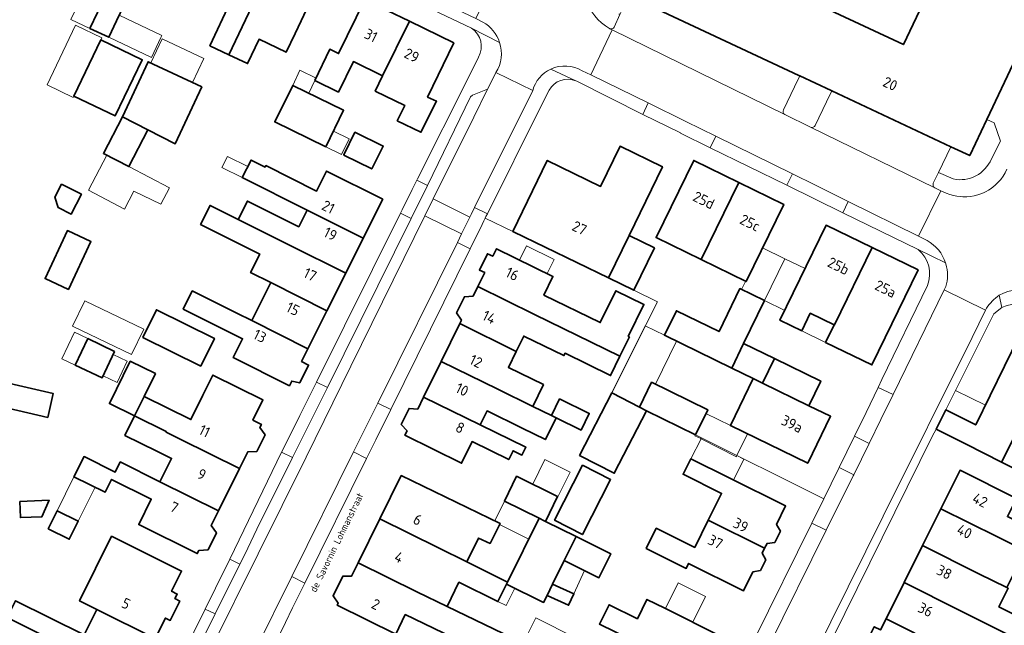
# Model space of a CAD drawing. Header units: metres. Extents: x 149984 to 156489, y 469398 to 478068.
# Tile 544 of 656: x 154104 to 154230, y 473686 to 473764. Entities that reach past the tile are written whole.
import ezdxf
from ezdxf.enums import TextEntityAlignment as Align

# ---------------------------------------------------------------- set-up
doc = ezdxf.new("R2010")
doc.units = ezdxf.units.M
doc.header["$LTSCALE"] = 0.75
for name, color, linetype, lineweight in [('B-WE-GR-BEPLANTING_CULTUUR_HEESTERS-GV', 252, 'Continuous', 18), ('B-WE-OG-BEBOUWING-GV', 6, 'Continuous', 35), ('B-WE-OG-BEBOUWING-T18', 1, 'Continuous', 18), ('B-WE-OG-BEBOUWING_LUIFEL-GV', 6, 'Continuous', 18), ('B-WE-OG-BEBOUWING_OVERBOUWING-GV', 6, 'Continuous', 18), ('B-WE-OG-TERREIN_ERF-GV', 252, 'Continuous', 18), ('B-WE-OG-TOPOGRAFIE-T18', 7, 'Continuous', 18), ('B-WE-VH-OPENVERHARDING_BETONSTRAATSTEEN-GV', 252, 'Continuous', 18), ('B-WE-VH-OPENVERHARDING_STRAATBAKSTEEN-GV', 252, 'Continuous', 18), ('B-WE-VH-OPENVERHARDING_TEGEL-GV', 252, 'Continuous', 18)]:
    doc.layers.add(name, color=color, linetype=linetype, lineweight=lineweight)
doc.styles.add('NLCS-ISO-M500-T18', font='NLCS-ISO.ttf', dxfattribs={"height": 0.9})
doc.styles.add('NLCS-ISO-M750-T18', font='NLCS-ISO.ttf', dxfattribs={"height": 1.35})

msp = doc.modelspace()

# ---------------------------------------------------------------- linework, layer by layer
at = {"layer": 'B-WE-GR-BEPLANTING_CULTUUR_HEESTERS-GV', "flags": 128}
for points in [[(154227.633, 473750.844), (154225.458, 473746.233), (154223.506, 473747.147), (154223.041, 473747.365), (154221.458, 473744.067), (154223.327, 473743.234)], [(154228.215, 473745.792), (154229.375, 473748.091), (154228.576, 473750.424), (154227.633, 473750.844)]]:
    msp.add_lwpolyline(points, dxfattribs=at)
at = {"layer": 'B-WE-GR-BEPLANTING_CULTUUR_HEESTERS-GV'}
msp.add_lwpolyline([(154223.327, 473743.234, 0.359335), (154228.215, 473745.792)], format="xyb", dxfattribs=at)
at = {"layer": 'B-WE-OG-BEBOUWING-GV', "flags": 128}
for points in [[(154120.781, 473779.28), (154114.776, 473766.645), (154112.808, 473762.505), (154115.211, 473761.365), (154116.209, 473763.469), (154117.175, 473765.505), (154119.788, 473771.016), (154123.277, 473769.367), (154126.655, 473776.497)], [(154136.592, 473771.79), (154130.722, 473774.571), (154127.34, 473767.432), (154130.777, 473765.806), (154128.16, 473760.285), (154130.579, 473759.136)], [(154207.791, 473754.505), (154223.041, 473747.365), (154223.506, 473747.147), (154225.458, 473746.233), (154227.633, 473750.844), (154234.747, 473765.922), (154222.322, 473771.785), (154216.961, 473760.424), (154203.13, 473766.94), (154204.857, 473770.635), (154196.37, 473774.604), (154194.644, 473770.908), (154188.069, 473773.986), (154184.134, 473765.582), (154203.545, 473756.493), (154203.683, 473756.428), (154207.707, 473754.544)], [(154136.592, 473771.79), (154130.579, 473759.136), (154132.984, 473757.993), (154134.466, 473761.118), (154137.943, 473759.472), (154139.079, 473761.871), (154142.461, 473769.01)], [(154150.285, 473756.425), (154153.707, 473763.429), (154148.02, 473766.209), (154144.645, 473759.288), (154143.513, 473759.841), (154141.609, 473755.831), (154144.629, 473754.359), (154146.53, 473758.26)], [(154153.707, 473763.429), (154150.285, 473756.425), (154149.34, 473754.49), (154153.115, 473752.646), (154152.162, 473750.689), (154155.192, 473749.214), (154157.182, 473753.182), (154156.033, 473753.721), (154159.394, 473760.649)], [(154110.754, 473753.851), (154116.058, 473751.315), (154119.495, 473758.503), (154114.191, 473761.039)], [(154116.962, 473751.194), (154120.214, 473749.515), (154123.701, 473747.716), (154127.124, 473755.014), (154120.262, 473758.232)], [(154142.994, 473747.348), (154145.286, 473752.022), (154138.771, 473755.218), (154136.478, 473750.544)], [(154120.214, 473749.515), (154116.962, 473751.194), (154114.541, 473746.506), (154117.793, 473744.827)], [(154145.297, 473746.269), (154148.891, 473744.514), (154150.357, 473747.448), (154146.736, 473749.217), (154145.325, 473746.327)], [(154179.21, 473730.57), (154181.833, 473735.979), (154186.105, 473744.789), (154180.679, 473747.421), (154178.186, 473742.282), (154171.351, 473745.598), (154166.947, 473736.517), (154167.037, 473736.473)], [(154140.61, 473739.257), (154147.808, 473735.654), (154150.255, 473740.542), (154150.302, 473740.636), (154143.103, 473744.238), (154141.829, 473741.693), (154135.335, 473744.944), (154135.238, 473744.75), (154133.434, 473745.653), (154132.312, 473743.411)], [(154191.044, 473732.913), (154195.875, 473742.787), (154190.111, 473745.606), (154185.28, 473735.733)], [(154109.174, 473742.573), (154108.32, 473740.912), (154108.752, 473739.566), (154110.398, 473738.72), (154111.709, 473741.27)], [(154191.044, 473732.913), (154196.808, 473730.093), (154201.638, 473739.967), (154195.875, 473742.787)], [(154135.958, 473729.966), (154143.156, 473726.362), (154145.558, 473731.16), (154138.36, 473734.763), (154131.784, 473738.054), (154128.188, 473739.855), (154126.971, 473737.423), (154134.559, 473733.625), (154133.375, 473731.259)], [(154145.558, 473731.16), (154147.808, 473735.654), (154140.61, 473739.257), (154139.535, 473737.109), (154132.959, 473740.401), (154131.784, 473738.054), (154138.36, 473734.763)], [(154212.945, 473734.454), (154207.061, 473737.314), (154201.154, 473725.16), (154203.942, 473723.805), (154205.034, 473726.054), (154208.094, 473724.567), (154208.131, 473724.549)], [(154110.08, 473729.08), (154112.943, 473735.221), (154109.923, 473736.629), (154107.061, 473730.488)], [(154179.21, 473730.57), (154182.461, 473728.993), (154185.085, 473734.402), (154181.833, 473735.979)], [(154162.48, 473729.457), (154169.712, 473725.904), (154180.669, 473720.541), (154181.877, 473723.011), (154181.733, 473723.081), (154183.735, 473727.171), (154180.139, 473728.931), (154178.137, 473724.842), (154170.921, 473728.374), (154172.086, 473730.754), (154164.861, 473734.303), (154164.384, 473733.333), (154163.702, 473733.668), (154162.675, 473731.577), (154163.357, 473731.242)], [(154208.094, 473724.567), (154207, 473722.316), (154212.922, 473719.438), (154218.83, 473731.594), (154212.945, 473734.454), (154208.131, 473724.549)], [(154140.723, 473721.503), (154143.156, 473726.362), (154135.958, 473729.966), (154134.436, 473726.925), (154133.525, 473725.106)], [(154169.712, 473725.904), (154162.48, 473729.457), (154161.871, 473728.217), (154160.758, 473728.152), (154159.752, 473726.105), (154160.371, 473725.166), (154160.152, 473724.719), (154167.391, 473721.163), (154168.354, 473723.13), (154173.481, 473720.622), (154173.629, 473720.923), (154179.461, 473718.071), (154180.669, 473720.541)], [(154194.969, 473719.026), (154196.501, 473722.169), (154199.177, 473727.66), (154196.029, 473729.194), (154193.355, 473723.707), (154187.888, 473726.372), (154186.355, 473723.225)], [(154133.525, 473725.106), (154131.62, 473726.06), (154125.916, 473728.914), (154124.752, 473726.588), (154132.361, 473722.78), (154131.156, 473720.373), (154138.354, 473716.77), (154138.649, 473717.36), (154139.665, 473717.132), (154140.811, 473719.421), (154139.907, 473719.873), (154140.723, 473721.503)], [(154119.584, 473722.95), (154127.003, 473719.288), (154128.748, 473722.823), (154121.329, 473726.485)], [(154160.152, 473724.719), (154157.778, 473719.888), (154165.024, 473716.327), (154169.504, 473714.125), (154170.873, 473716.912), (154166.389, 473719.116), (154167.391, 473721.163)], [(154221.148, 473711.228), (154225.001, 473709.274), (154229.492, 473706.997), (154235.389, 473718.629), (154236.412, 473720.694), (154231.719, 473723.021), (154226.217, 473711.763), (154222.401, 473713.698)], [(154115.973, 473721.157), (154112.526, 473722.799), (154110.909, 473719.403), (154114.356, 473717.762)], [(154197.732, 473717.679), (154198.904, 473717.107), (154200.446, 473720.246), (154196.501, 473722.169), (154194.969, 473719.026)], [(154119.745, 473715.391), (154121.19, 473718.319), (154117.964, 473719.91), (154115.291, 473714.491), (154118.516, 473712.9)], [(154162.783, 473711.748), (154163.659, 473713.538), (154168.134, 473711.339), (154171.123, 473709.87), (154172.494, 473712.658), (154171.893, 473712.953), (154169.504, 473714.125), (154165.024, 473716.327), (154157.778, 473719.888), (154155.529, 473715.312)], [(154198.904, 473717.107), (154204.836, 473714.212), (154206.369, 473717.358), (154200.446, 473720.246)], [(154235.389, 473718.629), (154229.492, 473706.997), (154232.966, 473705.236), (154235.892, 473711.007), (154240.139, 473708.926), (154244.051, 473716.908), (154238.207, 473719.804), (154237.183, 473717.74)], [(154118.516, 473712.9), (154122.583, 473710.894), (154122.552, 473710.832), (154124.457, 473709.886), (154131.958, 473706.165), (154133.011, 473708.287), (154133.015, 473708.295), (154134.173, 473708.335), (154135.24, 473710.485), (154134.57, 473711.431), (154134.766, 473711.825), (154133.672, 473712.368), (154134.955, 473714.952), (154128.553, 473718.132), (154127.268, 473715.545), (154125.726, 473712.441), (154119.745, 473715.391)], [(154100.72, 473714.262), (154102.279, 473713.901), (154107.398, 473712.718), (154108.103, 473715.768), (154101.425, 473717.312)], [(154183.161, 473714.033), (154184.052, 473713.576), (154190.321, 473710.464), (154191.9, 473713.704), (154184.709, 473717.209)], [(154198.904, 473717.107), (154197.732, 473717.679), (154194.806, 473711.676), (154204.698, 473706.854), (154207.622, 473712.854), (154204.836, 473714.212)], [(154155.529, 473715.312), (154154.771, 473713.768), (154153.67, 473713.863), (154152.656, 473711.799), (154153.404, 473710.985), (154153.126, 473710.42), (154160.387, 473706.853), (154161.741, 473709.619), (154166.429, 473707.324), (154166.979, 473708.446), (154168.119, 473707.887), (154168.621, 473708.891), (154162.783, 473711.748)], [(154179.604, 473715.86), (154175.492, 473707.854), (154179.94, 473705.57), (154184.052, 473713.576), (154183.161, 473714.033)], [(154171.893, 473712.953), (154172.494, 473712.658), (154175.685, 473711.092), (154176.728, 473713.217), (154172.935, 473715.077)], [(154118.516, 473712.9), (154117.287, 473710.408), (154121.354, 473708.402), (154123.254, 473707.465), (154121.773, 473704.482), (154129.277, 473700.76), (154131.958, 473706.165), (154124.457, 473709.886), (154122.552, 473710.832), (154122.583, 473710.894)], [(154129.277, 473700.76), (154121.773, 473704.482), (154116.682, 473707.008), (154116.043, 473705.719), (154112.049, 473707.7), (154110.763, 473705.107), (154114.756, 473703.126), (154115.575, 473704.775), (154120.663, 473702.251), (154119.051, 473699.002), (154126.557, 473695.278), (154126.766, 473695.699), (154127.924, 473695.761), (154129, 473697.929), (154128.348, 473698.888)], [(154172.283, 473699.561), (154175.868, 473697.722), (154179.472, 473704.747), (154175.887, 473706.586)], [(154199.184, 473695.957), (154199.493, 473696.58), (154200.475, 473696.698), (154201.207, 473698.173), (154200.707, 473699.026), (154201.875, 473701.38), (154194.662, 473704.961), (154189.73, 473707.41), (154188.749, 473705.438), (154193.68, 473702.987), (154191.968, 473699.543)], [(154149.933, 473699.74), (154157.44, 473696.018), (154161.058, 473694.224), (154162.567, 473697.268), (154164.034, 473696.584), (154165.318, 473699.154), (154152.666, 473705.264)], [(154221.763, 473701.032), (154228.983, 473697.435), (154234.392, 473694.728), (154236.87, 473693.488), (154236.908, 473693.562), (154237.891, 473695.481), (154237.928, 473695.552), (154233.738, 473697.653), (154233.989, 473698.153), (154230.272, 473700.018), (154231.431, 473702.343), (154224.209, 473705.942)], [(154170.332, 473699.8), (154170.981, 473699.478), (154171.114, 473699.412), (154172.68, 473702.572), (154167.435, 473705.173), (154165.869, 473702.013)], [(154103.819, 473701.965), (154103.899, 473699.894), (154106.664, 473700.001), (154107.582, 473702.109)], [(154108.613, 473700.774), (154107.468, 473698.465), (154110.162, 473697.129), (154111.307, 473699.438)], [(154221.763, 473701.032), (154219.409, 473696.308), (154226.628, 473692.712), (154230.208, 473690.929), (154231.659, 473693.841), (154233.495, 473692.927), (154234.392, 473694.728), (154228.983, 473697.435)], [(154147.151, 473694.118), (154154.654, 473690.398), (154158.524, 473688.532), (154160.052, 473691.618), (154165.047, 473689.141), (154166.154, 473691.375), (154166.283, 473691.633), (154161.058, 473694.224), (154157.44, 473696.018), (154149.933, 473699.74)], [(154170.981, 473699.478), (154170.332, 473699.8), (154166.283, 473691.633), (154166.154, 473691.375), (154170.879, 473689.033), (154171.326, 473689.935), (154172.047, 473691.39), (154173.54, 473694.401), (154175.056, 473697.457), (154171.114, 473699.412)], [(154198.88, 473695.345), (154199.184, 473695.957), (154191.968, 473699.543), (154190.244, 473696.074), (154185.313, 473698.525), (154184.026, 473695.936), (154189.15, 473693.395), (154189.461, 473694.022), (154196.492, 473690.533), (154197.688, 473692.942), (154198.648, 473693.106), (154199.33, 473694.481)], [(154113.672, 473688.133), (154121.169, 473684.415), (154122.468, 473687.034), (154123.083, 473686.729), (154124.314, 473689.209), (154123.698, 473689.515), (154123.989, 473690.101), (154123.263, 473690.461), (154124.547, 473693.049), (154115.584, 473697.494), (154111.48, 473689.22)], [(154175.056, 473697.457), (154173.54, 473694.401), (154177.977, 473692.201), (154179.492, 473695.258)], [(154219.409, 473696.308), (154217.046, 473691.565), (154224.263, 473687.969), (154229.648, 473685.285), (154231.67, 473684.278), (154232.842, 473686.632), (154229.177, 473688.458), (154230.368, 473690.849), (154230.208, 473690.929), (154226.628, 473692.712)], [(154154.654, 473690.398), (154147.151, 473694.118), (154146.306, 473692.409), (154145.179, 473692.386), (154143.928, 473689.858), (154144.59, 473688.94), (154144.461, 473688.68), (154151.964, 473684.971), (154153.171, 473687.474), (154166.684, 473680.959), (154168.108, 473683.911), (154158.524, 473688.532)], [(154172.047, 473691.39), (154171.326, 473689.935), (154174.092, 473688.667), (154174.768, 473690.143)], [(154224.263, 473687.969), (154217.046, 473691.565), (154214.728, 473686.912), (154221.943, 473683.317), (154226.181, 473681.226), (154227.611, 473684.077), (154230.672, 473682.456), (154231.67, 473684.278), (154229.648, 473685.285)], [(154121.169, 473684.415), (154113.672, 473688.133), (154112.071, 473684.889), (154103.286, 473689.246), (154102.214, 473687.084), (154111.003, 473682.725), (154118.489, 473679.012)], [(154191.188, 473679.756), (154191.942, 473681.278), (154193.154, 473681.56), (154193.918, 473683.101), (154193.479, 473684.378), (154193.635, 473684.692), (154186.405, 473688.277), (154184.12, 473689.41), (154182.899, 473686.946), (154179.27, 473688.744), (154178.045, 473686.27), (154180.051, 473685.275), (154183.961, 473683.338)], [(154214.728, 473686.912), (154214.032, 473685.516), (154213.226, 473685.917), (154211.861, 473683.177), (154212.667, 473682.776), (154212.338, 473682.115), (154215.068, 473680.755), (154213.463, 473677.533), (154216.169, 473676.187), (154221.566, 473673.497), (154224.24, 473678.86), (154227.913, 473677.048), (154229.232, 473679.72), (154226.181, 473681.226), (154221.943, 473683.317)]]:
    msp.add_lwpolyline(points, close=True, dxfattribs=at)
at = {"layer": 'B-WE-OG-BEBOUWING_LUIFEL-GV', "flags": 128}
for points in [[(154114.776, 473766.645), (154112.342, 473767.802), (154110.374, 473763.662), (154112.808, 473762.505)], [(154116.551, 473764.19), (154115.212, 473761.367), (154120.676, 473758.774), (154121.892, 473761.337), (154122.015, 473761.597)], [(154110.667, 473753.668), (154114.319, 473761.305), (154110.975, 473762.904), (154107.323, 473755.266)], [(154120.588, 473758.079), (154125.949, 473755.565), (154127.402, 473758.664), (154122.041, 473761.178)], [(154138.771, 473755.218), (154140.816, 473754.215), (154141.609, 473755.831), (154141.761, 473756.152), (154139.683, 473757.139)], [(154142.994, 473747.348), (154145.02, 473746.354), (154146.012, 473748.377), (154143.986, 473749.37)], [(154132.312, 473743.411), (154133.019, 473744.824), (154130.412, 473746.129), (154129.705, 473744.716)], [(154167.805, 473732.857), (154171.343, 473731.119), (154172.237, 473732.939), (154168.699, 473734.676)], [(154201.778, 473733.011), (154198.916, 473734.402), (154196.808, 473730.093), (154196.739, 473730.127), (154196.234, 473729.094), (154199.177, 473727.66)], [(154204.36, 473731.756), (154201.778, 473733.011), (154199.177, 473727.66), (154201.759, 473726.405)], [(154203.942, 473723.805), (154207, 473722.316), (154208.094, 473724.567), (154205.034, 473726.054)], [(154179.604, 473715.86), (154183.161, 473714.033), (154184.709, 473717.209), (154185.201, 473716.969), (154187.887, 473722.478), (154186.355, 473723.225), (154183.906, 473724.419)], [(154110.909, 473719.403), (154112.526, 473722.799), (154110.834, 473723.605), (154109.217, 473720.209)], [(154114.486, 473718.035), (154116.277, 473717.182), (154117.581, 473719.919), (154115.79, 473720.772)], [(154222.401, 473713.698), (154226.217, 473711.763), (154227.455, 473714.296), (154223.631, 473716.165)], [(154194.806, 473711.676), (154191.659, 473713.21), (154190.321, 473710.464), (154190.272, 473710.363), (154191.018, 473709.999), (154191.051, 473709.982), (154195.571, 473707.66), (154195.649, 473707.819), (154197.006, 473710.604)], [(154189.73, 473707.41), (154191.923, 473706.321), (154195.2, 473704.694), (154196.534, 473707.38), (154195.649, 473707.819), (154195.571, 473707.66), (154191.051, 473709.982)], [(154169.492, 473704.153), (154172.723, 473702.551), (154174.289, 473705.71), (154171.059, 473707.312)], [(154110.763, 473705.107), (154108.613, 473700.774), (154111.307, 473699.438), (154113.456, 473703.77)], [(154165.869, 473702.013), (154164.645, 473699.479), (154165.318, 473699.154), (154165.234, 473698.986), (154169.002, 473697.118), (154170.332, 473699.8)], [(154172.047, 473691.39), (154174.768, 473690.143), (154176.131, 473693.116), (154173.54, 473694.401)], [(154165.301, 473689.654), (154165.047, 473689.141), (154166.078, 473688.63), (154167.186, 473690.864), (154166.154, 473691.375)], [(154186.483, 473688.238), (154189.987, 473686.501), (154191.619, 473689.793), (154188.116, 473691.53)], [(154175.068, 473684.474), (154169.892, 473687.051), (154168.831, 473684.92), (154170.152, 473684.263), (154174.011, 473682.341)]]:
    msp.add_lwpolyline(points, close=True, dxfattribs=at)
at = {"layer": 'B-WE-OG-BEBOUWING_OVERBOUWING-GV', "flags": 128}
for points in [[(154112.611, 473741.792), (154117.232, 473739.363), (154118.446, 473741.672), (154121.901, 473740.027), (154122.988, 473742.096), (154117.793, 473744.827), (154114.972, 473746.283)], [(154118.145, 473720.764), (154119.701, 473724.002), (154112.146, 473727.633), (154110.59, 473724.394)]]:
    msp.add_lwpolyline(points, close=True, dxfattribs=at)
at = {"layer": 'B-WE-OG-TERREIN_ERF-GV', "flags": 128}
for points in [[(154161.656, 473762.515), (154150.237, 473768.007), (154142.167, 473771.848), (154132.401, 473776.491), (154126.568, 473779.332), (154116.788, 473783.98), (154111.967, 473786.272), (154098.28, 473792.666), (154090.606, 473796.285), (154078.446, 473801.629)], [(154180.503, 473764.377), (154180.668, 473764.297), (154181.858, 473766.703), (154184.134, 473765.582), (154188.069, 473773.986), (154194.644, 473770.908), (154196.37, 473774.604), (154204.857, 473770.635), (154203.13, 473766.94), (154216.961, 473760.424), (154222.322, 473771.785), (154234.747, 473765.922), (154235.685, 473767.895), (154207.304, 473781.402), (154190.637, 473789.358)], [(154098.462, 473676.034), (154104.92, 473673.115), (154116.283, 473667.979), (154118.065, 473668.982), (154118.939, 473670.698), (154127.572, 473688.19), (154128.89, 473690.861), (154130.699, 473694.581), (154137.351, 473708.259), (154137.92, 473709.43), (154139.681, 473712.968), (154141.808, 473717.242), (154152.571, 473738.861), (154152.779, 473739.279), (154154.071, 473741.874), (154154.675, 473743.075), (154154.765, 473743.256), (154161.278, 473756.219), (154162.569, 473758.841)], [(154218.852, 473734.187), (154209.193, 473738.918), (154202.021, 473742.431), (154192.216, 473747.233), (154188.402, 473749.101), (154188.428, 473749.155), (154183.585, 473751.506), (154175.227, 473755.698)], [(154171.592, 473754.599), (154170.481, 473752.407), (154163.686, 473738.766), (154163.512, 473738.417), (154163.424, 473738.236), (154166.947, 473736.517), (154171.351, 473745.598), (154178.186, 473742.282), (154180.679, 473747.421), (154186.105, 473744.789), (154181.833, 473735.979), (154185.085, 473734.402), (154182.461, 473728.993), (154185.45, 473727.49), (154179.604, 473715.86), (154183.161, 473714.033), (154184.709, 473717.209), (154191.9, 473713.704), (154190.321, 473710.464), (154206.769, 473702.298)], [(154190.463, 473669.311), (154205.232, 473699.189), (154206.769, 473702.298), (154190.321, 473710.464), (154184.052, 473713.576), (154179.94, 473705.57), (154175.492, 473707.854), (154179.604, 473715.86), (154185.45, 473727.49), (154182.461, 473728.993), (154179.21, 473730.57), (154167.037, 473736.473), (154166.947, 473736.517), (154163.424, 473738.236), (154163.249, 473737.878), (154163.026, 473737.426), (154161.474, 473734.28), (154151.318, 473713.739), (154149.398, 473709.856), (154148.219, 473707.472), (154140.328, 473691.512), (154138.752, 473688.324), (154137.829, 473686.458), (154135.608, 473681.966)], [(154206.769, 473702.298), (154208.663, 473706.129), (154208.737, 473706.282), (154210.694, 473710.305), (154212.166, 473713.334), (154213.725, 473716.561), (154214.202, 473717.549), (154220.022, 473729.595)], [(154229.559, 473726.761), (154228.529, 473725.985), (154222.401, 473713.698), (154226.217, 473711.763), (154231.719, 473723.021)], [(154232.966, 473705.236), (154229.492, 473706.997), (154225.001, 473709.274), (154221.148, 473711.228), (154220.654, 473710.275), (154206.236, 473681.132)], [(154166.684, 473680.959), (154153.171, 473687.474), (154151.964, 473684.971), (154144.461, 473688.68), (154144.59, 473688.94), (154143.928, 473689.858), (154145.179, 473692.386), (154146.306, 473692.409), (154147.151, 473694.118), (154149.933, 473699.74), (154152.666, 473705.264), (154165.318, 473699.154), (154164.034, 473696.584), (154162.567, 473697.268), (154161.058, 473694.224), (154166.283, 473691.633), (154170.332, 473699.8), (154165.869, 473702.013), (154167.435, 473705.173), (154172.68, 473702.572), (154171.114, 473699.412), (154175.056, 473697.457), (154179.492, 473695.258), (154177.977, 473692.201), (154173.54, 473694.401), (154172.047, 473691.39), (154174.768, 473690.143), (154174.092, 473688.667), (154171.326, 473689.935), (154170.879, 473689.033), (154166.154, 473691.375), (154165.047, 473689.141), (154160.052, 473691.618), (154158.524, 473688.532), (154168.108, 473683.911)], [(154214.032, 473685.516), (154214.728, 473686.912), (154217.046, 473691.565), (154219.409, 473696.308), (154221.763, 473701.032), (154224.209, 473705.942), (154231.431, 473702.343)], [(154230.368, 473690.849), (154229.177, 473688.458), (154232.842, 473686.632)], [(154180.051, 473685.275), (154178.045, 473686.27), (154179.27, 473688.744), (154182.899, 473686.946), (154184.12, 473689.41), (154186.405, 473688.277), (154193.635, 473684.692)]]:
    msp.add_lwpolyline(points, dxfattribs=at)
for points in [[(154120.781, 473779.28), (154126.655, 473776.497), (154123.277, 473769.367), (154119.788, 473771.016), (154117.175, 473765.505), (154116.209, 473763.469), (154115.211, 473761.365), (154112.808, 473762.505), (154114.776, 473766.645), (154112.342, 473767.802), (154114.952, 473773.309), (154111.53, 473774.933), (154114.908, 473782.063)], [(154130.579, 473759.136), (154128.16, 473760.285), (154130.777, 473765.806), (154127.34, 473767.432), (154130.722, 473774.571), (154136.592, 473771.79), (154142.461, 473769.01), (154139.079, 473761.871), (154137.943, 473759.472), (154134.466, 473761.118), (154132.984, 473757.993)], [(154157.182, 473753.182), (154155.192, 473749.214), (154152.162, 473750.689), (154153.115, 473752.646), (154149.34, 473754.49), (154150.285, 473756.425), (154146.53, 473758.26), (154144.629, 473754.359), (154141.609, 473755.831), (154143.513, 473759.841), (154144.645, 473759.288), (154148.02, 473766.209), (154153.707, 473763.429), (154159.394, 473760.649), (154156.033, 473753.721)], [(154110.754, 473753.851), (154114.191, 473761.039), (154119.495, 473758.503), (154116.058, 473751.315)], [(154116.962, 473751.194), (154120.262, 473758.232), (154127.124, 473755.014), (154123.701, 473747.716), (154120.214, 473749.515), (154117.793, 473744.827), (154114.541, 473746.506)], [(154142.994, 473747.348), (154136.478, 473750.544), (154138.771, 473755.218), (154145.286, 473752.022)], [(154148.891, 473744.514), (154145.297, 473746.269), (154145.325, 473746.327), (154146.736, 473749.217), (154150.357, 473747.448)], [(154143.156, 473726.362), (154140.723, 473721.503), (154139.907, 473719.873), (154140.811, 473719.421), (154139.665, 473717.132), (154138.649, 473717.36), (154138.354, 473716.77), (154131.156, 473720.373), (154132.361, 473722.78), (154124.752, 473726.588), (154125.916, 473728.914), (154131.62, 473726.06), (154133.525, 473725.106), (154134.436, 473726.925), (154135.958, 473729.966), (154133.375, 473731.259), (154134.559, 473733.625), (154126.971, 473737.423), (154128.188, 473739.855), (154131.784, 473738.054), (154132.959, 473740.401), (154139.535, 473737.109), (154140.61, 473739.257), (154132.312, 473743.411), (154133.434, 473745.653), (154135.238, 473744.75), (154135.335, 473744.944), (154141.829, 473741.693), (154143.103, 473744.238), (154150.302, 473740.636), (154150.255, 473740.542), (154147.808, 473735.654), (154145.558, 473731.16)], [(154195.875, 473742.787), (154201.638, 473739.967), (154196.808, 473730.093), (154191.044, 473732.913), (154185.28, 473735.733), (154190.111, 473745.606)], [(154109.174, 473742.573), (154111.709, 473741.27), (154110.398, 473738.72), (154108.752, 473739.566), (154108.32, 473740.912)], [(154212.945, 473734.454), (154218.83, 473731.594), (154212.922, 473719.438), (154207, 473722.316), (154208.094, 473724.567), (154205.034, 473726.054), (154203.942, 473723.805), (154201.154, 473725.16), (154207.061, 473737.314)], [(154110.08, 473729.08), (154107.061, 473730.488), (154109.923, 473736.629), (154112.943, 473735.221)], [(154162.783, 473711.748), (154168.621, 473708.891), (154168.119, 473707.887), (154166.979, 473708.446), (154166.429, 473707.324), (154161.741, 473709.619), (154160.387, 473706.853), (154153.126, 473710.42), (154153.404, 473710.985), (154152.656, 473711.799), (154153.67, 473713.863), (154154.771, 473713.768), (154155.529, 473715.312), (154157.778, 473719.888), (154160.152, 473724.719), (154160.371, 473725.166), (154159.752, 473726.105), (154160.758, 473728.152), (154161.871, 473728.217), (154162.48, 473729.457), (154163.357, 473731.242), (154162.675, 473731.577), (154163.702, 473733.668), (154164.384, 473733.333), (154164.861, 473734.303), (154172.086, 473730.754), (154170.921, 473728.374), (154178.137, 473724.842), (154180.139, 473728.931), (154183.735, 473727.171), (154181.733, 473723.081), (154181.877, 473723.011), (154180.669, 473720.541), (154179.461, 473718.071), (154173.629, 473720.923), (154173.481, 473720.622), (154168.354, 473723.13), (154167.391, 473721.163), (154166.389, 473719.116), (154170.873, 473716.912), (154169.504, 473714.125), (154171.893, 473712.953), (154172.935, 473715.077), (154176.728, 473713.217), (154175.685, 473711.092), (154172.494, 473712.658), (154171.123, 473709.87), (154168.134, 473711.339), (154163.659, 473713.538)], [(154200.446, 473720.246), (154206.369, 473717.358), (154204.836, 473714.212), (154207.622, 473712.854), (154204.698, 473706.854), (154194.806, 473711.676), (154197.732, 473717.679), (154194.969, 473719.026), (154186.355, 473723.225), (154187.888, 473726.372), (154193.355, 473723.707), (154196.029, 473729.194), (154199.177, 473727.66), (154196.501, 473722.169)], [(154119.584, 473722.95), (154121.329, 473726.485), (154128.748, 473722.823), (154127.003, 473719.288)], [(154115.973, 473721.157), (154114.356, 473717.762), (154110.909, 473719.403), (154112.526, 473722.799)], [(154123.254, 473707.465), (154121.354, 473708.402), (154117.287, 473710.408), (154118.516, 473712.9), (154115.291, 473714.491), (154117.964, 473719.91), (154121.19, 473718.319), (154119.745, 473715.391), (154125.726, 473712.441), (154127.268, 473715.545), (154128.553, 473718.132), (154134.955, 473714.952), (154133.672, 473712.368), (154134.766, 473711.825), (154134.57, 473711.431), (154135.24, 473710.485), (154134.173, 473708.335), (154133.015, 473708.295), (154133.011, 473708.287), (154131.958, 473706.165), (154129.277, 473700.76), (154128.348, 473698.888), (154129, 473697.929), (154127.924, 473695.761), (154126.766, 473695.699), (154126.557, 473695.278), (154119.051, 473699.002), (154120.663, 473702.251), (154115.575, 473704.775), (154114.756, 473703.126), (154110.763, 473705.107), (154112.049, 473707.7), (154116.043, 473705.719), (154116.682, 473707.008), (154121.773, 473704.482)], [(154100.72, 473714.262), (154101.425, 473717.312), (154108.103, 473715.768), (154107.398, 473712.718), (154102.279, 473713.901)], [(154172.283, 473699.561), (154175.887, 473706.586), (154179.472, 473704.747), (154175.868, 473697.722)], [(154199.184, 473695.957), (154198.88, 473695.345), (154199.33, 473694.481), (154198.648, 473693.106), (154197.688, 473692.942), (154196.492, 473690.533), (154189.461, 473694.022), (154189.15, 473693.395), (154184.026, 473695.936), (154185.313, 473698.525), (154190.244, 473696.074), (154191.968, 473699.543), (154193.68, 473702.987), (154188.749, 473705.438), (154189.73, 473707.41), (154194.662, 473704.961), (154201.875, 473701.38), (154200.707, 473699.026), (154201.207, 473698.173), (154200.475, 473696.698), (154199.493, 473696.58)], [(154103.819, 473701.965), (154107.582, 473702.109), (154106.664, 473700.001), (154103.899, 473699.894)], [(154108.613, 473700.774), (154111.307, 473699.438), (154110.162, 473697.129), (154107.468, 473698.465)], [(154121.169, 473684.415), (154118.489, 473679.012), (154115.773, 473673.537), (154103.276, 473679.734), (154104.453, 473682.108), (154109.47, 473679.621), (154111.003, 473682.725), (154102.214, 473687.084), (154103.286, 473689.246), (154112.071, 473684.889), (154113.672, 473688.133), (154111.48, 473689.22), (154115.584, 473697.494), (154124.547, 473693.049), (154123.263, 473690.461), (154123.989, 473690.101), (154123.698, 473689.515), (154124.314, 473689.209), (154123.083, 473686.729), (154122.468, 473687.034)]]:
    msp.add_lwpolyline(points, close=True, dxfattribs=at)
at = {"layer": 'B-WE-OG-TERREIN_ERF-GV'}
for points in [[(154162.569, 473758.841, 0.391697), (154161.656, 473762.515)], [(154175.025, 473755.791, 0.3810836), (154171.592, 473754.599)], [(154175.227, 473755.698, 0.0241846), (154175.025, 473755.791)], [(154220.022, 473729.595, 0.3301257), (154218.852, 473734.187)], [(154233.041, 473726.961, 0.198168), (154229.559, 473726.761)]]:
    msp.add_lwpolyline(points, format="xyb", dxfattribs=at)
at = {"layer": 'B-WE-VH-OPENVERHARDING_BETONSTRAATSTEEN-GV', "flags": 128}
for points in [[(154164.947, 473769.436), (154162.193, 473763.792), (154163.114, 473763.302)], [(154203.02, 473755.046), (154203.683, 473756.428), (154203.545, 473756.493), (154184.134, 473765.582), (154181.858, 473766.703), (154180.668, 473764.297), (154179.932, 473762.661)], [(154175.846, 473757.064), (154176.93, 473756.577), (154179.659, 473762.319), (154179.364, 473762.467), (154179.336, 473762.48)], [(154179.364, 473762.467), (154179.659, 473762.319), (154201.791, 473751.482)], [(154164.789, 473756.84), (154169.498, 473754.575)], [(154205.666, 473750.081), (154207.125, 473753.114), (154207.791, 473754.505), (154207.707, 473754.544), (154203.683, 473756.428), (154203.02, 473755.046)], [(154201.6, 473752.083), (154203.02, 473755.046)], [(154203.02, 473755.046), (154201.6, 473752.083)], [(154223.041, 473747.365), (154207.791, 473754.505), (154207.125, 473753.114), (154205.666, 473750.081)], [(154201.791, 473751.482), (154205.058, 473749.875)], [(154205.058, 473749.875), (154220.998, 473742.081)], [(154220.78, 473742.678), (154221.458, 473744.067), (154223.041, 473747.365)], [(154230.194, 473744.496), (154229.965, 473744.026), (154229.713, 473743.604), (154229.409, 473743.182), (154229.14, 473742.865), (154228.703, 473742.433), (154228.172, 473742.012), (154227.867, 473741.812), (154227.551, 473741.631), (154227.217, 473741.466), (154226.873, 473741.323), (154226.468, 473741.186), (154226.017, 473741.071), (154225.553, 473740.991), (154225.073, 473740.947), (154224.583, 473740.943), (154224.2, 473740.969), (154223.796, 473741.023), (154223.348, 473741.117), (154222.893, 473741.25), (154222.446, 473741.422), (154221.758, 473741.717), (154218.865, 473735.898), (154219.981, 473735.363)], [(154222.356, 473732.486), (154222.397, 473732.354)], [(154222.401, 473729.451), (154222.192, 473729.025), (154227.447, 473726.432), (154227.595, 473726.702)], [(154229.225, 473728.341), (154229.559, 473726.761)]]:
    msp.add_lwpolyline(points, dxfattribs=at)
at = {"layer": 'B-WE-VH-OPENVERHARDING_BETONSTRAATSTEEN-GV'}
for points in [[(154179.336, 473762.48, -0.2156799), (154176.378, 473766.384)], [(154163.114, 473763.302, -0.1902231), (154165.26, 473760.706)], [(154179.734, 473762.477, -0.2162044), (154179.364, 473762.467)], [(154179.932, 473762.661, -0.157244), (154179.734, 473762.477)], [(154165.26, 473760.706, -0.222683), (154164.789, 473756.84)], [(154169.498, 473754.575, -0.2179329), (154171.804, 473757.284)], [(154171.804, 473757.284, -0.2513701), (154175.846, 473757.064)], [(154201.791, 473751.482, -0.4212514), (154201.6, 473752.083)], [(154201.6, 473752.083, 0.4212514), (154201.791, 473751.482)], [(154205.666, 473750.081, -0.4009807), (154205.058, 473749.875)], [(154205.058, 473749.875, 0.4009807), (154205.666, 473750.081)], [(154220.998, 473742.081, -0.3747804), (154220.78, 473742.678)], [(154219.981, 473735.363, -0.1888657), (154222.356, 473732.486)], [(154222.397, 473732.354, -0.1446781), (154222.401, 473729.451)], [(154227.595, 473726.702, -0.0981936), (154229.225, 473728.341)], [(154229.225, 473728.341, -0.2585238), (154233.774, 473728.481)], [(154233.774, 473728.481, 0.2585238), (154229.225, 473728.341)], [(154229.559, 473726.761, -0.198168), (154233.041, 473726.961)]]:
    msp.add_lwpolyline(points, format="xyb", dxfattribs=at)
at = {"layer": 'B-WE-VH-OPENVERHARDING_BETONSTRAATSTEEN-GV', "flags": 128}
for points in [[(154189.119, 473750.583), (154184.28, 473752.958), (154183.585, 473751.506), (154188.428, 473749.155), (154188.402, 473749.101), (154192.216, 473747.233), (154192.939, 473748.71)], [(154154.071, 473741.874), (154152.779, 473739.279), (154152.571, 473738.861), (154153.945, 473738.177), (154156.038, 473742.391), (154154.675, 473743.075)], [(154209.193, 473738.918), (154209.9, 473740.361), (154205.69, 473742.457), (154202.742, 473743.903), (154202.021, 473742.431)], [(154156.766, 473740.67), (154155.701, 473738.514), (154160.394, 473736.196), (154161.459, 473738.352)], [(154159.845, 473735.085), (154161.474, 473734.28), (154163.026, 473737.426), (154163.249, 473737.878), (154163.424, 473738.236), (154163.512, 473738.417), (154163.686, 473738.766), (154162.062, 473739.571), (154161.618, 473738.675), (154161.459, 473738.352), (154160.394, 473736.196)], [(154137.351, 473708.259), (154138.746, 473707.566), (154143.206, 473716.548), (154141.808, 473717.242), (154139.681, 473712.968), (154137.92, 473709.43)], [(154212.57, 473709.393), (154214.069, 473712.436), (154215.637, 473715.637), (154213.725, 473716.561), (154212.166, 473713.334), (154210.694, 473710.305)], [(154148.219, 473707.472), (154149.398, 473709.856), (154151.318, 473713.739), (154149.673, 473714.554), (154146.57, 473708.289)], [(154208.663, 473706.129), (154206.769, 473702.298), (154205.232, 473699.189), (154207.075, 473698.277), (154210.511, 473705.216), (154210.592, 473705.38), (154208.737, 473706.282)], [(154128.89, 473690.861), (154127.572, 473688.19), (154128.842, 473687.56), (154132.006, 473693.933), (154130.699, 473694.581)], [(154137.829, 473686.458), (154138.752, 473688.324), (154140.328, 473691.512), (154138.666, 473692.336), (154133.939, 473682.793), (154135.608, 473681.966)]]:
    msp.add_lwpolyline(points, close=True, dxfattribs=at)
at = {"layer": 'B-WE-VH-OPENVERHARDING_STRAATBAKSTEEN-GV', "flags": 128}
for points in [[(154184.28, 473752.958), (154189.119, 473750.583), (154192.939, 473748.71), (154202.742, 473743.903), (154205.69, 473742.457), (154209.9, 473740.361), (154218.865, 473735.898), (154221.758, 473741.717), (154220.998, 473742.081), (154205.058, 473749.875), (154201.791, 473751.482), (154179.659, 473762.319), (154176.93, 473756.577)], [(154169.498, 473754.575), (154164.789, 473756.84), (154163.856, 473755.017), (154163.705, 473754.712), (154161.94, 473751.15), (154156.766, 473740.67), (154161.459, 473738.352), (154161.618, 473738.675), (154162.062, 473739.571)], [(154156.766, 473740.67), (154161.94, 473751.15), (154163.705, 473754.712), (154161.8, 473753.961), (154161.54, 473753.731), (154156.038, 473742.391), (154153.945, 473738.177), (154143.206, 473716.548), (154138.746, 473707.566), (154134.19, 473698.39), (154132.62, 473695.17), (154132.006, 473693.933), (154128.842, 473687.56), (154122.94, 473675.67), (154121.55, 473672.93), (154121.53, 473672.72), (154121.56, 473672.46), (154122.098, 473670.609), (154140.51, 473707.63), (154146.2, 473719.27), (154155.701, 473738.514)], [(154122.098, 473670.609), (154121.647, 473669.623), (154121.073, 473668.45), (154121.063, 473668.429), (154125.686, 473666.138), (154125.694, 473666.151), (154133.939, 473682.793), (154138.666, 473692.336), (154146.57, 473708.289), (154149.673, 473714.554), (154159.845, 473735.085), (154160.394, 473736.196), (154155.701, 473738.514), (154146.2, 473719.27), (154140.51, 473707.63)], [(154184.588, 473639.83), (154190.345, 473651.517), (154190.896, 473652.608), (154191.565, 473653.995), (154203.192, 473677.487), (154214.343, 473700.064), (154225.738, 473722.934), (154227.447, 473726.432), (154222.192, 473729.025), (154215.637, 473715.637), (154214.069, 473712.436), (154212.57, 473709.393), (154210.592, 473705.38), (154210.511, 473705.216), (154207.075, 473698.277), (154192.284, 473668.409), (154188.662, 473661.099), (154179.381, 473642.421)]]:
    msp.add_lwpolyline(points, close=True, dxfattribs=at)
at = {"layer": 'B-WE-VH-OPENVERHARDING_TEGEL-GV', "flags": 128}
for points in [[(154236.489, 473769.633), (154235.685, 473767.895), (154234.747, 473765.922), (154227.633, 473750.844), (154228.576, 473750.424), (154229.375, 473748.091), (154228.215, 473745.792)], [(154163.114, 473763.302), (154162.193, 473763.792), (154150.88, 473769.185), (154150.237, 473768.007), (154161.656, 473762.515), (154165.26, 473760.706)], [(154179.932, 473762.661), (154180.668, 473764.297), (154180.503, 473764.377)], [(154165.26, 473760.706), (154161.656, 473762.515)], [(154179.336, 473762.48), (154179.364, 473762.467)], [(154162.569, 473758.841), (154161.278, 473756.219), (154154.765, 473743.256), (154154.675, 473743.075), (154156.038, 473742.391), (154161.54, 473753.731), (154161.8, 473753.961), (154163.705, 473754.712), (154163.856, 473755.017), (154164.789, 473756.84)], [(154171.804, 473757.284), (154175.025, 473755.791)], [(154175.025, 473755.791), (154171.804, 473757.284)], [(154175.227, 473755.698), (154183.585, 473751.506), (154184.28, 473752.958), (154176.93, 473756.577), (154175.846, 473757.064)], [(154169.498, 473754.575), (154162.062, 473739.571), (154163.686, 473738.766), (154170.481, 473752.407), (154171.592, 473754.599)], [(154223.327, 473743.234), (154221.458, 473744.067), (154220.78, 473742.678)], [(154220.998, 473742.081), (154221.758, 473741.717), (154222.446, 473741.422), (154222.893, 473741.25), (154223.348, 473741.117), (154223.796, 473741.023), (154224.2, 473740.969), (154224.583, 473740.943), (154225.073, 473740.947), (154225.553, 473740.991), (154226.017, 473741.071), (154226.468, 473741.186), (154226.873, 473741.323), (154227.217, 473741.466), (154227.551, 473741.631), (154227.867, 473741.812), (154228.172, 473742.012), (154228.703, 473742.433), (154229.14, 473742.865), (154229.409, 473743.182), (154229.713, 473743.604), (154229.965, 473744.026)], [(154219.981, 473735.363), (154218.865, 473735.898), (154209.9, 473740.361), (154209.193, 473738.918), (154218.852, 473734.187), (154222.356, 473732.486)], [(154222.397, 473732.354), (154222.356, 473732.486), (154218.852, 473734.187)], [(154220.022, 473729.595), (154214.202, 473717.549), (154213.725, 473716.561), (154215.637, 473715.637), (154222.192, 473729.025), (154222.401, 473729.451)], [(154228.529, 473725.985), (154229.559, 473726.761), (154229.225, 473728.341)], [(154227.595, 473726.702), (154227.447, 473726.432), (154225.738, 473722.934), (154214.343, 473700.064), (154203.192, 473677.487), (154204.057, 473674.986), (154194.039, 473654.708), (154191.565, 473653.995), (154190.896, 473652.608), (154190.345, 473651.517), (154190.756, 473651.33), (154184.999, 473639.657), (154184.588, 473639.83)], [(154186.209, 473638.783), (154187.236, 473640.764), (154191.708, 473649.849), (154192.636, 473651.692), (154196.631, 473649.665), (154198.834, 473648.548), (154200.746, 473647.583), (154210.163, 473642.828), (154211.298, 473645.081), (154207.284, 473647.103), (154198.344, 473651.606), (154195.639, 473652.979), (154195.214, 473653.959), (154208.207, 473680.193), (154206.236, 473681.132), (154220.654, 473710.275), (154221.148, 473711.228), (154222.401, 473713.698), (154228.529, 473725.985)], [(154121.063, 473668.429), (154121.073, 473668.45), (154121.647, 473669.623), (154122.098, 473670.609), (154121.56, 473672.46), (154121.53, 473672.72), (154121.55, 473672.93), (154122.94, 473675.67), (154128.842, 473687.56), (154127.572, 473688.19), (154118.939, 473670.698), (154118.065, 473668.982), (154116.283, 473667.979)]]:
    msp.add_lwpolyline(points, dxfattribs=at)
at = {"layer": 'B-WE-VH-OPENVERHARDING_TEGEL-GV'}
for points in [[(154176.378, 473766.384, 0.2156799), (154179.336, 473762.48)], [(154165.26, 473760.706, 0.1902231), (154163.114, 473763.302)], [(154161.656, 473762.515, -0.391697), (154162.569, 473758.841)], [(154179.364, 473762.467, 0.2162044), (154179.734, 473762.477)], [(154179.734, 473762.477, 0.157244), (154179.932, 473762.661)], [(154164.789, 473756.84, 0.222683), (154165.26, 473760.706)], [(154171.804, 473757.284, 0.2179329), (154169.498, 473754.575)], [(154175.846, 473757.064, 0.2513701), (154171.804, 473757.284)], [(154171.592, 473754.599, -0.3810836), (154175.025, 473755.791)], [(154175.025, 473755.791, -0.0241846), (154175.227, 473755.698)], [(154228.215, 473745.792, -0.359335), (154223.327, 473743.234)], [(154220.78, 473742.678, 0.3747804), (154220.998, 473742.081)], [(154218.852, 473734.187, -0.3301257), (154220.022, 473729.595)], [(154222.356, 473732.486, 0.1888657), (154219.981, 473735.363)], [(154222.401, 473729.451, 0.1446781), (154222.397, 473732.354)], [(154229.225, 473728.341, 0.0981936), (154227.595, 473726.702)]]:
    msp.add_lwpolyline(points, format="xyb", dxfattribs=at)
at = {"layer": 'B-WE-VH-OPENVERHARDING_TEGEL-GV', "flags": 128}
for points in [[(154192.939, 473748.71), (154192.216, 473747.233), (154202.021, 473742.431), (154202.742, 473743.903)], [(154153.945, 473738.177), (154152.571, 473738.861), (154141.808, 473717.242), (154143.206, 473716.548)], [(154161.474, 473734.28), (154159.845, 473735.085), (154149.673, 473714.554), (154151.318, 473713.739)], [(154212.57, 473709.393), (154210.694, 473710.305), (154208.737, 473706.282), (154210.592, 473705.38)], [(154132.006, 473693.933), (154132.62, 473695.17), (154134.19, 473698.39), (154138.746, 473707.566), (154137.351, 473708.259), (154130.699, 473694.581)], [(154140.328, 473691.512), (154148.219, 473707.472), (154146.57, 473708.289), (154138.666, 473692.336)], [(154190.463, 473669.311), (154192.284, 473668.409), (154207.075, 473698.277), (154205.232, 473699.189)]]:
    msp.add_lwpolyline(points, close=True, dxfattribs=at)

# ---------------------------------------------------------------- texts
at = {"layer": 'B-WE-OG-BEBOUWING-T18', "style": 'NLCS-ISO-M750-T18'}
for s, rotation, p in [('31', 334, (154148.786, 473761.609)), ('29', 334, (154154.006, 473759.059)), ('20', 335, (154215.262, 473755.424)), ('25d', 333.9, (154191.4, 473740.523)), ('21', 333.5, (154143.327, 473739.653)), ('27', 334.3, (154175.482, 473736.962)), ('25c', 333.9, (154197.321, 473737.626)), ('19', 333.4, (154143.607, 473736.198)), ('25b', 334.1, (154208.642, 473732.098)), ('17', 333.4, (154141.004, 473730.999)), ('16', 333.9, (154166.885, 473731.074)), ('25a', 334.1, (154214.669, 473729.169)), ('15', 333.4, (154138.802, 473726.6)), ('14', 333.9, (154163.932, 473725.542)), ('13', 333.4, (154134.569, 473723.138)), ('12', 333.9, (154162.24, 473719.899)), ('10', 333.9, (154160.462, 473716.281)), ('39a', 334, (154202.702, 473711.889)), ('11', 333.7, (154127.483, 473710.973)), ('8', 333.9, (154160.198, 473711.403)), ('9', 333.7, (154127.129, 473705.432)), ('42', 333.6, (154226.772, 473702.117)), ('7', 333.7, (154123.6, 473701.21)), ('6', 333.7, (154154.759, 473699.615)), ('39', 333.6, (154196.135, 473698.939)), ('40', 333.6, (154224.778, 473698.114)), ('37', 333.6, (154192.887, 473696.787)), ('4', 333.7, (154152.375, 473694.806)), ('38', 333.6, (154222.186, 473692.911)), ('5', 333.7, (154117.439, 473688.885)), ('2', 333.7, (154149.396, 473688.796)), ('36', 333.6, (154219.792, 473688.107))]:
    msp.add_text(s, height=1.35, rotation=rotation, dxfattribs=at).set_placement(p, align=Align.MIDDLE)
at = {"layer": 'B-WE-OG-TOPOGRAFIE-T18', "style": 'NLCS-ISO-M500-T18'}
msp.add_text('de Savornin Lohmanstraat', height=0.9, rotation=63.9, dxfattribs=at).set_placement((154144.392, 473696.704), align=Align.MIDDLE)

doc.saveas('drawing.dxf')
